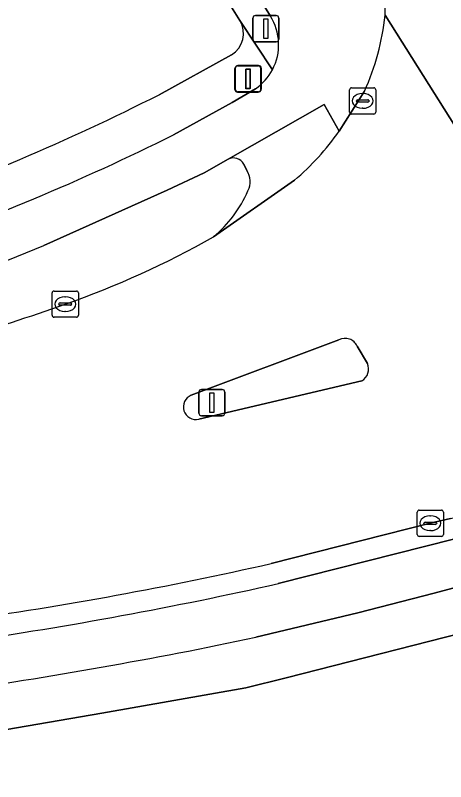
# Model space of a CAD drawing. Extents: x 157320 to 158835, y 386650 to 388491.
# Drawn here: x 158421.27 to 158437.69, y 387795.31 to 387824.56 of the extents above; entities that cross this region are included whole.
import ezdxf

# ---------------------------------------------------------------- set-up
doc = ezdxf.new("R2010")
doc.units = 0
for name, color, linetype in [('IMGEO_Berm_open', 7, 'Continuous'), ('IMGEO_Drukknoppaal', 7, 'Continuous'), ('IMGEO_Erf', 7, 'Continuous'), ('IMGEO_Fietspad_open', 7, 'Continuous'), ('IMGEO_Kolk', 7, 'Continuous'), ('IMGEO_Lichtmast', 7, 'Continuous'), ('IMGEO_Rijbaan_lokaal_open', 7, 'Continuous'), ('IMGEO_Rijbaan_regionaal_gesloten', 7, 'Continuous'), ('IMGEO_Rioolput', 7, 'Continuous'), ('IMGEO_Verkeerseiland_open', 7, 'Continuous'), ('IMGEO_Verkeersregelinstallatiepaal', 7, 'Continuous'), ('IMGEO_Voetpad_open', 7, 'Continuous')]:
    doc.layers.add(name, color=color, linetype=linetype)

msp = doc.modelspace()

# ---------------------------------------------------------------- linework, layer by layer
at = {"layer": 'IMGEO_Berm_open'}
for points in [[(158429.386, 387819.068), (158428.47, 387818.547), (158427.059, 387817.891), (158422.36, 387815.778)], [(158430.105, 387818.633), (158429.989, 387818.877)], [(158437.871, 387805.361), (158437.105, 387805.176), (158431.03, 387803.638)], [(158431.305, 387802.871), (158438.043, 387804.58)]]:
    msp.add_lwpolyline(points, dxfattribs=at)
for centre, radius, start, end in [((158429.589, 387818.662), 0.454, 28.2287, 116.6201), ((158429.492, 387818.213), 0.743, 331.8228, 34.4134), ((158425.816, 387819.735), 4.719, 309.65, 336.6102), ((158411.77, 387846.166), 34.565, 289.2665, 299.5695), ((158388.999, 387895.382), 86.312, 284.85872, 292.73832), ((158395.398, 387892.127), 83.355, 283.50379, 289.46551), ((158399.335, 387943.314), 143.227, 277.95717, 282.78505), ((158396.177, 387959.662), 160.678, 278.2753, 282.62833)]:
    msp.add_arc(centre, radius, start, end, dxfattribs=at)
at = {"layer": 'IMGEO_Drukknoppaal'}
for p, q in [((158430.334, 387823.652), (158430.334, 387824.452)), ((158430.334, 387824.452), (158430.334, 387823.652)), ((158430.434, 387824.552), (158431.224, 387824.552)), ((158431.224, 387824.552), (158430.434, 387824.552)), ((158431.324, 387824.452), (158431.324, 387823.652)), ((158431.324, 387823.652), (158431.324, 387824.452)), ((158431.224, 387823.552), (158430.434, 387823.552)), ((158430.434, 387823.552), (158431.224, 387823.552))]:
    msp.add_line(p, q, dxfattribs=at)
msp.add_lwpolyline([(158430.754, 387824.427), (158430.904, 387824.427), (158430.904, 387823.677), (158430.754, 387823.677), (158430.754, 387824.427)], dxfattribs=at)
for centre, start, end in [((158430.434, 387824.452), 90, 180), ((158430.434, 387824.452), 90, 180), ((158431.224, 387824.452), 0, 90), ((158431.224, 387824.452), 360, 90), ((158430.434, 387823.652), 180, 270), ((158430.434, 387823.652), 180, 270), ((158431.224, 387823.652), 270, 0), ((158431.224, 387823.652), 270, 0)]:
    msp.add_arc(centre, 0.1, start, end, dxfattribs=at)
at = {"layer": 'IMGEO_Erf'}
for points in [[(158429.842, 387824.359), (158429.261, 387825.289), (158422.014, 387836.902), (158419.626, 387840.757), (158417.397, 387844.311), (158414.801, 387848.371), (158413.972, 387849.668), (158416.766, 387851.364), (158404.683, 387870.685)], [(158426.753, 387821.529), (158429.524, 387823.046)], [(158442.152, 387802.09), (158441.048, 387801.808), (158439.474, 387801.281), (158431.6, 387799.27), (158430.06, 387798.899), (158424.565, 387797.932), (158420.492, 387797.225), (158416.173, 387796.468), (158416.158, 387796.628), (158415.821, 387796.597), (158415.814, 387796.719), (158412.068, 387796.239), (158408.164, 387795.97), (158405.17, 387795.72), (158403.852, 387795.673), (158399.698, 387795.489), (158397.607, 387795.439), (158394.553, 387795.393), (158392.015, 387795.37), (158391.722, 387795.384), (158388.665, 387795.313), (158385.682, 387795.36)]]:
    msp.add_lwpolyline(points, dxfattribs=at)
for centre, radius, start, end in [((158428.995, 387823.869), 0.978, 302.7293, 30.0417), ((158388.821, 387896.156), 83.714, 288.93106, 296.9439)]:
    msp.add_arc(centre, radius, start, end, dxfattribs=at)
at = {"layer": 'IMGEO_Fietspad_open'}
for points in [[(158433.916, 387828.063), (158433.516, 387827.787), (158430.189, 387825.848), (158431.004, 387824.53)], [(158430.431, 387821.752), (158429.547, 387821.227), (158427.303, 387819.993)], [(158429.386, 387819.068), (158433.051, 387821.151), (158433.63, 387820.136), (158434.595, 387821.667)], [(158422.36, 387815.778), (158427.059, 387817.891), (158428.47, 387818.547), (158429.386, 387819.068)], [(158445.404, 387802.823), (158445.407, 387802.904), (158443.268, 387806.077), (158442.283, 387805.839), (158442.234, 387805.71), (158438.043, 387804.58), (158431.305, 387802.871)], [(158430.448, 387800.824), (158434.338, 387801.756), (158437.253, 387802.513), (158442.637, 387803.945)]]:
    msp.add_lwpolyline(points, dxfattribs=at)
for centre, radius, start, end in [((158422.138, 387825.017), 13.252, 358.017, 11.1006), ((158429.27, 387823.44), 2.048, 332.0927, 32.1557), ((158426.002, 387825.559), 9.433, 335.6337, 353.9097), ((158429.264, 387823.445), 2.056, 304.5923, 332.0528), ((158386.898, 387901.33), 90.82, 289.01912, 296.4162), ((158388.999, 387895.382), 86.312, 284.85872, 292.73832), ((158396.177, 387959.662), 160.678, 278.2753, 282.62833), ((158392.834, 387979.157), 182.257, 278.13212, 281.91036)]:
    msp.add_arc(centre, radius, start, end, dxfattribs=at)
at = {"layer": 'IMGEO_Kolk'}
for p, q in [((158422.673, 387813.111), (158422.673, 387813.963)), ((158422.748, 387814.037), (158423.6, 387814.037)), ((158423.674, 387813.963), (158423.674, 387813.111)), ((158422.975, 387813.58), (158423.373, 387813.58)), ((158423.161, 387813.817), (158423.186, 387813.817)), ((158422.932, 387813.531), (158422.932, 387813.543)), ((158423.37, 387813.494), (158422.972, 387813.494)), ((158423.416, 387813.543), (158423.416, 387813.531)), ((158423.6, 387813.037), (158422.748, 387813.037)), ((158423.184, 387813.257), (158423.159, 387813.257)), ((158436.679, 387805.674), (158437.531, 387805.674)), ((158436.604, 387804.748), (158436.604, 387805.6)), ((158437.092, 387805.454), (158437.117, 387805.454)), ((158437.605, 387805.6), (158437.605, 387804.748)), ((158436.863, 387805.168), (158436.863, 387805.18)), ((158437.301, 387805.131), (158436.903, 387805.131)), ((158436.906, 387805.217), (158437.304, 387805.217)), ((158437.347, 387805.18), (158437.347, 387805.168)), ((158437.115, 387804.894), (158437.09, 387804.894)), ((158437.531, 387804.674), (158436.679, 387804.674))]:
    msp.add_line(p, q, dxfattribs=at)
for points in [[(158422.673, 387813.111), (158422.673, 387813.963)], [(158422.748, 387814.037), (158423.6, 387814.037)], [(158423.674, 387813.963), (158423.674, 387813.111)], [(158423.6, 387813.037), (158422.748, 387813.037)], [(158436.679, 387805.674), (158437.531, 387805.674)], [(158436.604, 387804.748), (158436.604, 387805.6)], [(158437.605, 387805.6), (158437.605, 387804.748)], [(158437.531, 387804.674), (158436.679, 387804.674)]]:
    msp.add_lwpolyline(points, dxfattribs=at)
for centre, radius, start, end in [((158422.75, 387813.961), 0.0765, 91.552, 178.448), ((158422.75, 387813.961), 0.0765, 91.552, 178.448), ((158423.598, 387813.961), 0.0765, 1.552, 88.448), ((158423.598, 387813.961), 0.0765, 1.552, 88.448), ((158422.972, 387813.54), 0.0403, 85.8775, 175.7526), ((158423.377, 387813.542), 0.0386, 1.7309, 96.639), ((158422.969, 387813.53), 0.0366, 178.938, 274.7102), ((158423.373, 387813.537), 0.043, 264.8664, 352.4533), ((158422.75, 387813.113), 0.0765, 181.552, 268.448), ((158422.75, 387813.113), 0.0765, 181.552, 268.448), ((158423.598, 387813.113), 0.0765, 271.552, 358.448), ((158423.598, 387813.113), 0.0765, 271.552, 358.448), ((158436.681, 387805.598), 0.0765, 91.552, 178.448), ((158436.681, 387805.598), 0.0765, 91.552, 178.448), ((158437.529, 387805.598), 0.0765, 1.552, 88.448), ((158437.529, 387805.598), 0.0765, 1.552, 88.448), ((158436.903, 387805.177), 0.0403, 85.8775, 175.7526), ((158436.9, 387805.167), 0.0366, 178.938, 274.7102), ((158437.304, 387805.174), 0.043, 264.8664, 352.4533), ((158437.308, 387805.179), 0.0386, 1.7309, 96.639), ((158436.681, 387804.75), 0.0765, 181.552, 268.448), ((158436.681, 387804.75), 0.0765, 181.552, 268.448), ((158437.529, 387804.75), 0.0765, 271.552, 358.448), ((158437.529, 387804.75), 0.0765, 271.552, 358.448)]:
    msp.add_arc(centre, radius, start, end, dxfattribs=at)
for centre, major_axis, ratio, start_param, end_param in [((158423.16, 387813.537), (-0.387, 0.002), 0.722429, 4.712389, 7.853982), ((158423.185, 387813.537), (-0.39, 0.002), 0.717154, 1.570796, 4.712389), ((158437.091, 387805.174), (-0.387, 0.002), 0.722429, 4.712389, 7.853982), ((158437.116, 387805.174), (-0.39, 0.002), 0.717154, 1.570796, 4.712389)]:
    msp.add_ellipse(centre, major_axis=major_axis, ratio=ratio, start_param=start_param, end_param=end_param, dxfattribs=at)
at = {"layer": 'IMGEO_Lichtmast'}
for p, q in [((158428.274, 387809.379), (158428.274, 387810.179)), ((158428.274, 387810.179), (158428.274, 387809.379)), ((158428.374, 387810.279), (158429.164, 387810.279)), ((158429.164, 387810.279), (158428.374, 387810.279)), ((158429.264, 387810.179), (158429.264, 387809.379)), ((158429.264, 387809.379), (158429.264, 387810.179)), ((158429.164, 387809.279), (158428.374, 387809.279)), ((158428.374, 387809.279), (158429.164, 387809.279))]:
    msp.add_line(p, q, dxfattribs=at)
msp.add_lwpolyline([(158428.694, 387810.154), (158428.844, 387810.154), (158428.844, 387809.404), (158428.694, 387809.404), (158428.694, 387810.154)], dxfattribs=at)
for centre, start, end in [((158428.374, 387810.179), 90, 180), ((158428.374, 387810.179), 90, 180), ((158429.164, 387810.179), 0, 90), ((158429.164, 387810.179), 360, 90), ((158428.374, 387809.379), 180, 270), ((158428.374, 387809.379), 180, 270), ((158429.164, 387809.379), 270, 0), ((158429.164, 387809.379), 270, 0)]:
    msp.add_arc(centre, 0.1, start, end, dxfattribs=at)
at = {"layer": 'IMGEO_Rijbaan_lokaal_open'}
for points in [[(158440.481, 387815.782), (158440.785, 387815.974), (158440.743, 387816.039), (158435.382, 387824.558)], [(158434.595, 387821.667), (158433.63, 387820.136)], [(158431.92, 387818.266), (158428.827, 387816.102)], [(158427.982, 387810.06), (158433.619, 387812.169)], [(158434.311, 387811.931), (158434.705, 387811.276)], [(158434.489, 387810.604), (158428.27, 387809.143)], [(158431.03, 387803.638), (158437.105, 387805.176), (158437.871, 387805.361), (158442.54, 387806.506), (158442.644, 387806.532)]]:
    msp.add_lwpolyline(points, dxfattribs=at)
for centre, radius, start, end in [((158426.002, 387825.559), 9.433, 335.6337, 353.9097), ((158425.265, 387826.068), 10.255, 310.462, 324.656), ((158411.77, 387846.166), 34.565, 289.2665, 299.5695), ((158395.398, 387892.127), 83.355, 283.50379, 289.46551), ((158433.858, 387811.738), 0.492, 23.031, 119.0097), ((158434.223, 387811.06), 0.528, 300.2148, 24.1474), ((158428.163, 387809.613), 0.482, 112.0617, 282.8099), ((158399.335, 387943.314), 143.227, 277.95717, 282.78505)]:
    msp.add_arc(centre, radius, start, end, dxfattribs=at)
at = {"layer": 'IMGEO_Rijbaan_regionaal_gesloten'}
msp.add_lwpolyline([(158435.382, 387824.558), (158440.743, 387816.039), (158440.785, 387815.974), (158440.904, 387816.049), (158441.443, 387816.35), (158442.366, 387816.836)], dxfattribs=at)
msp.add_arc((158422.138, 387825.017), 13.252, 358.017, 11.1006, dxfattribs=at)
at = {"layer": 'IMGEO_Rioolput'}
for p, q in [((158434.099, 387821.791), (158434.951, 387821.791)), ((158434.024, 387820.865), (158434.024, 387821.717)), ((158434.512, 387821.571), (158434.537, 387821.571)), ((158435.025, 387821.717), (158435.025, 387820.865)), ((158434.283, 387821.285), (158434.283, 387821.297)), ((158434.721, 387821.248), (158434.323, 387821.248)), ((158434.326, 387821.334), (158434.724, 387821.334)), ((158434.767, 387821.297), (158434.767, 387821.285)), ((158434.535, 387821.011), (158434.51, 387821.011)), ((158434.951, 387820.791), (158434.099, 387820.791))]:
    msp.add_line(p, q, dxfattribs=at)
for points in [[(158434.099, 387821.791), (158434.951, 387821.791)], [(158434.024, 387820.865), (158434.024, 387821.717)], [(158435.025, 387821.717), (158435.025, 387820.865)], [(158434.951, 387820.791), (158434.099, 387820.791)]]:
    msp.add_lwpolyline(points, dxfattribs=at)
for centre, radius, start, end in [((158434.101, 387821.715), 0.0765, 91.552, 178.448), ((158434.101, 387821.715), 0.0765, 91.552, 178.448), ((158434.949, 387821.715), 0.0765, 1.552, 88.448), ((158434.949, 387821.715), 0.0765, 1.552, 88.448), ((158434.323, 387821.294), 0.0403, 85.8775, 175.7526), ((158434.32, 387821.284), 0.0366, 178.938, 274.7102), ((158434.724, 387821.291), 0.043, 264.8664, 352.4533), ((158434.728, 387821.296), 0.0386, 1.7309, 96.639), ((158434.101, 387820.867), 0.0765, 181.552, 268.448), ((158434.101, 387820.867), 0.0765, 181.552, 268.448), ((158434.949, 387820.867), 0.0765, 271.552, 358.448), ((158434.949, 387820.867), 0.0765, 271.552, 358.448)]:
    msp.add_arc(centre, radius, start, end, dxfattribs=at)
for centre, major_axis, ratio, start_param, end_param in [((158434.511, 387821.291), (-0.387, 0.002), 0.722429, 4.712389, 7.853982), ((158434.536, 387821.291), (-0.39, 0.002), 0.717154, 1.570796, 4.712389)]:
    msp.add_ellipse(centre, major_axis=major_axis, ratio=ratio, start_param=start_param, end_param=end_param, dxfattribs=at)
at = {"layer": 'IMGEO_Verkeerseiland_open'}
for points in [[(158433.619, 387812.169), (158427.982, 387810.06)], [(158434.705, 387811.276), (158434.311, 387811.931)], [(158428.27, 387809.143), (158434.489, 387810.604)]]:
    msp.add_lwpolyline(points, dxfattribs=at)
for centre, radius, start, end in [((158433.858, 387811.738), 0.492, 23.031, 119.0097), ((158434.223, 387811.06), 0.528, 300.2148, 24.1474), ((158428.163, 387809.613), 0.482, 112.0617, 282.8099)]:
    msp.add_arc(centre, radius, start, end, dxfattribs=at)
at = {"layer": 'IMGEO_Verkeersregelinstallatiepaal'}
for p, q in [((158429.749, 387822.626), (158430.539, 387822.626)), ((158430.539, 387822.626), (158429.749, 387822.626)), ((158429.764, 387822.644), (158430.554, 387822.644)), ((158430.554, 387822.644), (158429.764, 387822.644)), ((158429.649, 387821.726), (158429.649, 387822.526)), ((158429.649, 387822.526), (158429.649, 387821.726)), ((158429.664, 387821.744), (158429.664, 387822.544)), ((158429.664, 387822.544), (158429.664, 387821.744)), ((158430.639, 387822.526), (158430.639, 387821.726)), ((158430.639, 387821.726), (158430.639, 387822.526)), ((158430.654, 387822.544), (158430.654, 387821.744)), ((158430.654, 387821.744), (158430.654, 387822.544)), ((158430.539, 387821.626), (158429.749, 387821.626)), ((158429.749, 387821.626), (158430.539, 387821.626)), ((158430.554, 387821.644), (158429.764, 387821.644)), ((158429.764, 387821.644), (158430.554, 387821.644))]:
    msp.add_line(p, q, dxfattribs=at)
for points in [[(158430.069, 387822.501), (158430.219, 387822.501), (158430.219, 387821.751), (158430.069, 387821.751), (158430.069, 387822.501)], [(158430.084, 387822.519), (158430.234, 387822.519), (158430.234, 387821.769), (158430.084, 387821.769), (158430.084, 387822.519)]]:
    msp.add_lwpolyline(points, dxfattribs=at)
for centre, start, end in [((158429.749, 387822.526), 90, 180), ((158429.749, 387822.526), 90, 180), ((158429.764, 387822.544), 90, 180), ((158429.764, 387822.544), 90, 180), ((158430.539, 387822.526), 0, 90), ((158430.539, 387822.526), 360, 90), ((158430.554, 387822.544), 0, 90), ((158430.554, 387822.544), 360, 90), ((158429.749, 387821.726), 180, 270), ((158429.749, 387821.726), 180, 270), ((158429.764, 387821.744), 180, 270), ((158429.764, 387821.744), 180, 270), ((158430.539, 387821.726), 270, 0), ((158430.539, 387821.726), 270, 0), ((158430.554, 387821.744), 270, 0), ((158430.554, 387821.744), 270, 0)]:
    msp.add_arc(centre, 0.1, start, end, dxfattribs=at)
at = {"layer": 'IMGEO_Voetpad_open'}
for points in [[(158422.891, 387837.478), (158422.014, 387836.902), (158429.261, 387825.289), (158429.842, 387824.359), (158431.08, 387822.481)], [(158431.004, 387824.53), (158430.189, 387825.848), (158430.054, 387826.072), (158422.891, 387837.478)], [(158431.08, 387822.481), (158429.842, 387824.359)], [(158429.524, 387823.046), (158426.753, 387821.529)], [(158427.303, 387819.993), (158429.547, 387821.227), (158430.431, 387821.752)], [(158433.63, 387820.136), (158433.051, 387821.151), (158429.386, 387819.068)], [(158429.989, 387818.877), (158430.105, 387818.633)], [(158428.827, 387816.102), (158431.92, 387818.266)], [(158444.336, 387801.228), (158444.43, 387801.277), (158442.637, 387803.945), (158437.253, 387802.513), (158434.338, 387801.756), (158430.448, 387800.824)], [(158415.814, 387796.719), (158415.821, 387796.597), (158416.158, 387796.628), (158416.173, 387796.468), (158420.492, 387797.225), (158424.565, 387797.932), (158430.06, 387798.899), (158431.6, 387799.27), (158439.474, 387801.281), (158441.048, 387801.808), (158442.152, 387802.09)]]:
    msp.add_lwpolyline(points, dxfattribs=at)
for centre, radius, start, end in [((158429.27, 387823.44), 2.048, 332.0927, 32.1557), ((158428.995, 387823.869), 0.978, 302.7293, 30.0417), ((158429.264, 387823.445), 2.056, 304.5923, 332.0528), ((158388.821, 387896.156), 83.714, 288.93106, 296.9439), ((158386.898, 387901.33), 90.82, 289.01912, 296.4162), ((158425.265, 387826.068), 10.255, 310.462, 324.656), ((158429.589, 387818.662), 0.454, 28.2287, 116.6201), ((158429.492, 387818.213), 0.743, 331.8228, 34.4134), ((158425.816, 387819.735), 4.719, 309.65, 336.6102), ((158392.834, 387979.157), 182.257, 278.13212, 281.91036)]:
    msp.add_arc(centre, radius, start, end, dxfattribs=at)

doc.saveas('drawing.dxf')
